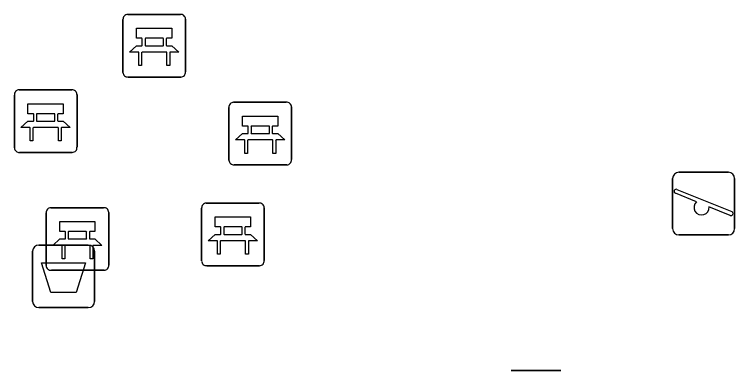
# Model space of a CAD drawing. Extents: x 158472 to 159562, y 388525 to 389606.
# Drawn here: x 158721.94 to 158733.44, y 388832.72 to 388838.41 of the extents above; entities that cross this region are included whole.
import ezdxf

# ---------------------------------------------------------------- set-up
doc = ezdxf.new("R2010")
doc.units = 0
for name, color, linetype in [('IMGEO_Afvalbak', 7, 'Continuous'), ('IMGEO_Bank', 7, 'Continuous'), ('IMGEO_Speelvoorziening', 7, 'Continuous')]:
    doc.layers.add(name, color=color, linetype=linetype)

msp = doc.modelspace()

# ---------------------------------------------------------------- linework, layer by layer
at = {"layer": 'IMGEO_Afvalbak'}
for p, q in [((158722.328, 388834.726), (158723.118, 388834.726)), ((158723.118, 388834.726), (158722.328, 388834.726)), ((158722.228, 388833.826), (158722.228, 388834.626)), ((158722.228, 388834.626), (158722.228, 388833.826)), ((158723.218, 388834.626), (158723.218, 388833.826)), ((158723.218, 388833.826), (158723.218, 388834.626)), ((158723.118, 388833.726), (158722.328, 388833.726)), ((158722.328, 388833.726), (158723.118, 388833.726))]:
    msp.add_line(p, q, dxfattribs=at)
msp.add_lwpolyline([(158722.371, 388834.44), (158723.075, 388834.44), (158722.926, 388833.97), (158722.52, 388833.97), (158722.371, 388834.44)], dxfattribs=at)
for centre, start, end in [((158722.328, 388834.626), 90, 180), ((158722.328, 388834.626), 90, 180), ((158723.118, 388834.626), 0, 90), ((158723.118, 388834.626), 360, 90), ((158722.328, 388833.826), 180, 270), ((158722.328, 388833.826), 180, 270), ((158723.118, 388833.826), 270, 0), ((158723.118, 388833.826), 270, 0)]:
    msp.add_arc(centre, 0.1, start, end, dxfattribs=at)
at = {"layer": 'IMGEO_Bank'}
for p, q in [((158723.747, 388838.407), (158724.588, 388838.407)), ((158724.588, 388838.407), (158723.747, 388838.407)), ((158723.672, 388837.482), (158723.672, 388838.323)), ((158723.672, 388838.323), (158723.672, 388837.482)), ((158724.672, 388838.332), (158724.672, 388837.491)), ((158724.672, 388837.491), (158724.672, 388838.332)), ((158723.981, 388837.913), (158723.981, 388838.019)), ((158724.025, 388838.019), (158724.025, 388837.913)), ((158724.313, 388838.025), (158724.031, 388838.025)), ((158724.319, 388837.913), (158724.319, 388838.019)), ((158724.363, 388838.019), (158724.363, 388837.913)), ((158724.369, 388837.805), (158723.976, 388837.805)), ((158724.031, 388837.907), (158724.313, 388837.907)), ((158724.597, 388837.407), (158723.756, 388837.407)), ((158723.756, 388837.407), (158724.597, 388837.407)), ((158721.938, 388836.278), (158721.938, 388837.119)), ((158721.938, 388837.119), (158721.938, 388836.278)), ((158722.013, 388837.203), (158722.854, 388837.203)), ((158722.854, 388837.203), (158722.013, 388837.203)), ((158722.938, 388837.128), (158722.938, 388836.287)), ((158722.938, 388836.287), (158722.938, 388837.128)), ((158725.439, 388837.005), (158726.28, 388837.005)), ((158726.28, 388837.005), (158725.439, 388837.005)), ((158725.364, 388836.08), (158725.364, 388836.921)), ((158725.364, 388836.921), (158725.364, 388836.08)), ((158726.364, 388836.93), (158726.364, 388836.089)), ((158726.364, 388836.089), (158726.364, 388836.93)), ((158722.247, 388836.709), (158722.247, 388836.815)), ((158722.291, 388836.815), (158722.291, 388836.709)), ((158722.579, 388836.821), (158722.297, 388836.821)), ((158722.585, 388836.709), (158722.585, 388836.815)), ((158722.629, 388836.815), (158722.629, 388836.709)), ((158722.297, 388836.703), (158722.579, 388836.703)), ((158722.635, 388836.601), (158722.242, 388836.601)), ((158725.673, 388836.511), (158725.673, 388836.617)), ((158725.717, 388836.617), (158725.717, 388836.511)), ((158726.005, 388836.623), (158725.723, 388836.623)), ((158726.011, 388836.511), (158726.011, 388836.617)), ((158726.055, 388836.617), (158726.055, 388836.511)), ((158725.723, 388836.505), (158726.005, 388836.505)), ((158726.061, 388836.403), (158725.668, 388836.403)), ((158722.863, 388836.203), (158722.022, 388836.203)), ((158722.022, 388836.203), (158722.863, 388836.203)), ((158726.289, 388836.005), (158725.448, 388836.005)), ((158725.448, 388836.005), (158726.289, 388836.005)), ((158725.003, 388835.396), (158725.844, 388835.396)), ((158725.844, 388835.396), (158725.003, 388835.396)), ((158722.52, 388835.322), (158723.361, 388835.322)), ((158723.361, 388835.322), (158722.52, 388835.322)), ((158724.928, 388834.471), (158724.928, 388835.312)), ((158724.928, 388835.312), (158724.928, 388834.471)), ((158725.928, 388835.321), (158725.928, 388834.48)), ((158725.928, 388834.48), (158725.928, 388835.321)), ((158722.445, 388834.397), (158722.445, 388835.238)), ((158722.445, 388835.238), (158722.445, 388834.397)), ((158723.445, 388835.247), (158723.445, 388834.406)), ((158723.445, 388834.406), (158723.445, 388835.247)), ((158722.754, 388834.828), (158722.754, 388834.934)), ((158722.798, 388834.934), (158722.798, 388834.828)), ((158723.086, 388834.94), (158722.804, 388834.94)), ((158723.092, 388834.828), (158723.092, 388834.934)), ((158723.136, 388834.934), (158723.136, 388834.828)), ((158725.237, 388834.902), (158725.237, 388835.008)), ((158725.281, 388835.008), (158725.281, 388834.902)), ((158725.569, 388835.014), (158725.287, 388835.014)), ((158725.575, 388834.902), (158725.575, 388835.008)), ((158725.619, 388835.008), (158725.619, 388834.902)), ((158722.804, 388834.822), (158723.086, 388834.822)), ((158725.287, 388834.896), (158725.569, 388834.896)), ((158723.142, 388834.72), (158722.749, 388834.72)), ((158725.625, 388834.794), (158725.232, 388834.794)), ((158725.853, 388834.396), (158725.012, 388834.396)), ((158725.012, 388834.396), (158725.853, 388834.396)), ((158723.37, 388834.322), (158722.529, 388834.322)), ((158722.529, 388834.322), (158723.37, 388834.322))]:
    msp.add_line(p, q, dxfattribs=at)
for points in [[(158723.975, 388838.025), (158723.889, 388838.025), (158723.889, 388838.186), (158724.452, 388838.186), (158724.452, 388838.025), (158724.369, 388838.025)], [(158723.919, 388837.805), (158723.777, 388837.805), (158723.889, 388837.907), (158723.975, 388837.907)], [(158724.369, 388837.907), (158724.452, 388837.907), (158724.564, 388837.805), (158724.425, 388837.805)], [(158723.969, 388837.798), (158723.969, 388837.591), (158723.926, 388837.591), (158723.926, 388837.798)], [(158724.419, 388837.798), (158724.419, 388837.591), (158724.375, 388837.591), (158724.375, 388837.798)], [(158722.241, 388836.821), (158722.155, 388836.821), (158722.155, 388836.982), (158722.718, 388836.982), (158722.718, 388836.821), (158722.635, 388836.821)], [(158725.667, 388836.623), (158725.581, 388836.623), (158725.581, 388836.784), (158726.144, 388836.784), (158726.144, 388836.623), (158726.061, 388836.623)], [(158722.185, 388836.601), (158722.043, 388836.601), (158722.155, 388836.703), (158722.241, 388836.703)], [(158722.635, 388836.703), (158722.718, 388836.703), (158722.83, 388836.601), (158722.691, 388836.601)], [(158722.235, 388836.594), (158722.235, 388836.387), (158722.192, 388836.387), (158722.192, 388836.594)], [(158722.685, 388836.594), (158722.685, 388836.387), (158722.641, 388836.387), (158722.641, 388836.594)], [(158725.611, 388836.403), (158725.469, 388836.403), (158725.581, 388836.505), (158725.667, 388836.505)], [(158726.061, 388836.505), (158726.144, 388836.505), (158726.256, 388836.403), (158726.117, 388836.403)], [(158725.661, 388836.396), (158725.661, 388836.189), (158725.618, 388836.189), (158725.618, 388836.396)], [(158726.111, 388836.396), (158726.111, 388836.189), (158726.067, 388836.189), (158726.067, 388836.396)], [(158725.231, 388835.014), (158725.145, 388835.014), (158725.145, 388835.175), (158725.708, 388835.175), (158725.708, 388835.014), (158725.625, 388835.014)], [(158722.748, 388834.94), (158722.662, 388834.94), (158722.662, 388835.101), (158723.225, 388835.101), (158723.225, 388834.94), (158723.142, 388834.94)], [(158722.692, 388834.72), (158722.55, 388834.72), (158722.662, 388834.822), (158722.748, 388834.822)], [(158723.142, 388834.822), (158723.225, 388834.822), (158723.337, 388834.72), (158723.198, 388834.72)], [(158725.175, 388834.794), (158725.033, 388834.794), (158725.145, 388834.896), (158725.231, 388834.896)], [(158725.625, 388834.896), (158725.708, 388834.896), (158725.82, 388834.794), (158725.681, 388834.794)], [(158722.742, 388834.713), (158722.742, 388834.506), (158722.699, 388834.506), (158722.699, 388834.713)], [(158723.192, 388834.713), (158723.192, 388834.506), (158723.148, 388834.506), (158723.148, 388834.713)], [(158725.225, 388834.787), (158725.225, 388834.58), (158725.182, 388834.58), (158725.182, 388834.787)], [(158725.675, 388834.787), (158725.675, 388834.58), (158725.631, 388834.58), (158725.631, 388834.787)]]:
    msp.add_lwpolyline(points, dxfattribs=at)
for centre, radius, start, end in [((158723.75, 388838.329), 0.0779, 92.4484, 184.2845), ((158723.75, 388838.329), 0.0779, 92.4484, 184.2845), ((158724.594, 388838.329), 0.0779, 2.4484, 94.2845), ((158724.594, 388838.329), 0.0779, 2.4484, 94.2845), ((158723.974, 388838.018), 0.00671, 2.8957, 87.1043), ((158724.031, 388838.018), 0.00671, 92.8957, 177.1043), ((158724.313, 388838.018), 0.00671, 2.8957, 87.1043), ((158724.37, 388838.018), 0.00671, 92.8957, 177.1043), ((158723.919, 388837.798), 0.00671, 2.8957, 87.1043), ((158723.976, 388837.798), 0.00671, 92.8957, 177.1043), ((158723.974, 388837.914), 0.00671, 272.8957, 357.1043), ((158724.031, 388837.914), 0.00671, 182.8957, 267.1043), ((158724.313, 388837.914), 0.00671, 272.8957, 357.1043), ((158724.37, 388837.914), 0.00671, 182.8957, 267.1043), ((158724.368, 388837.798), 0.00671, 2.8957, 87.1043), ((158724.425, 388837.798), 0.00671, 92.8957, 177.1043), ((158723.75, 388837.485), 0.0779, 182.4484, 274.2845), ((158723.75, 388837.485), 0.0779, 182.4484, 274.2845), ((158724.594, 388837.485), 0.0779, 272.4484, 4.2845), ((158724.594, 388837.485), 0.0779, 272.4484, 4.2845), ((158722.016, 388837.125), 0.0779, 92.4484, 184.2845), ((158722.016, 388837.125), 0.0779, 92.4484, 184.2845), ((158722.86, 388837.125), 0.0779, 2.4484, 94.2845), ((158722.86, 388837.125), 0.0779, 2.4484, 94.2845), ((158725.442, 388836.927), 0.0779, 92.4484, 184.2845), ((158725.442, 388836.927), 0.0779, 92.4484, 184.2845), ((158726.286, 388836.927), 0.0779, 2.4484, 94.2845), ((158726.286, 388836.927), 0.0779, 2.4484, 94.2845), ((158722.24, 388836.814), 0.00671, 2.8957, 87.1043), ((158722.297, 388836.814), 0.00671, 92.8957, 177.1043), ((158722.579, 388836.814), 0.00671, 2.8957, 87.1043), ((158722.636, 388836.814), 0.00671, 92.8957, 177.1043), ((158722.24, 388836.71), 0.00671, 272.8957, 357.1043), ((158722.297, 388836.71), 0.00671, 182.8957, 267.1043), ((158722.579, 388836.71), 0.00671, 272.8957, 357.1043), ((158722.636, 388836.71), 0.00671, 182.8957, 267.1043), ((158722.185, 388836.594), 0.00671, 2.8957, 87.1043), ((158722.242, 388836.594), 0.00671, 92.8957, 177.1043), ((158722.634, 388836.594), 0.00671, 2.8957, 87.1043), ((158722.691, 388836.594), 0.00671, 92.8957, 177.1043), ((158725.666, 388836.616), 0.00671, 2.8957, 87.1043), ((158725.723, 388836.616), 0.00671, 92.8957, 177.1043), ((158726.005, 388836.616), 0.00671, 2.8957, 87.1043), ((158726.062, 388836.616), 0.00671, 92.8957, 177.1043), ((158725.666, 388836.512), 0.00671, 272.8957, 357.1043), ((158725.723, 388836.512), 0.00671, 182.8957, 267.1043), ((158726.005, 388836.512), 0.00671, 272.8957, 357.1043), ((158726.062, 388836.512), 0.00671, 182.8957, 267.1043), ((158725.611, 388836.396), 0.00671, 2.8957, 87.1043), ((158725.668, 388836.396), 0.00671, 92.8957, 177.1043), ((158726.06, 388836.396), 0.00671, 2.8957, 87.1043), ((158726.117, 388836.396), 0.00671, 92.8957, 177.1043), ((158722.016, 388836.281), 0.0779, 182.4484, 274.2845), ((158722.016, 388836.281), 0.0779, 182.4484, 274.2845), ((158722.86, 388836.281), 0.0779, 272.4484, 4.2845), ((158722.86, 388836.281), 0.0779, 272.4484, 4.2845), ((158725.442, 388836.083), 0.0779, 182.4484, 274.2845), ((158725.442, 388836.083), 0.0779, 182.4484, 274.2845), ((158726.286, 388836.083), 0.0779, 272.4484, 4.2845), ((158726.286, 388836.083), 0.0779, 272.4484, 4.2845), ((158725.006, 388835.318), 0.0779, 92.4484, 184.2845), ((158725.006, 388835.318), 0.0779, 92.4484, 184.2845), ((158725.85, 388835.318), 0.0779, 2.4484, 94.2845), ((158725.85, 388835.318), 0.0779, 2.4484, 94.2845), ((158722.523, 388835.244), 0.0779, 92.4484, 184.2845), ((158722.523, 388835.244), 0.0779, 92.4484, 184.2845), ((158723.367, 388835.244), 0.0779, 2.4484, 94.2845), ((158723.367, 388835.244), 0.0779, 2.4484, 94.2845), ((158722.747, 388834.933), 0.00671, 2.8957, 87.1043), ((158722.804, 388834.933), 0.00671, 92.8957, 177.1043), ((158723.086, 388834.933), 0.00671, 2.8957, 87.1043), ((158723.143, 388834.933), 0.00671, 92.8957, 177.1043), ((158725.23, 388835.007), 0.00671, 2.8957, 87.1043), ((158725.287, 388835.007), 0.00671, 92.8957, 177.1043), ((158725.569, 388835.007), 0.00671, 2.8957, 87.1043), ((158725.626, 388835.007), 0.00671, 92.8957, 177.1043), ((158722.747, 388834.829), 0.00671, 272.8957, 357.1043), ((158722.804, 388834.829), 0.00671, 182.8957, 267.1043), ((158723.086, 388834.829), 0.00671, 272.8957, 357.1043), ((158723.143, 388834.829), 0.00671, 182.8957, 267.1043), ((158725.23, 388834.903), 0.00671, 272.8957, 357.1043), ((158725.287, 388834.903), 0.00671, 182.8957, 267.1043), ((158725.569, 388834.903), 0.00671, 272.8957, 357.1043), ((158725.626, 388834.903), 0.00671, 182.8957, 267.1043), ((158722.692, 388834.713), 0.00671, 2.8957, 87.1043), ((158722.749, 388834.713), 0.00671, 92.8957, 177.1043), ((158723.141, 388834.713), 0.00671, 2.8957, 87.1043), ((158723.198, 388834.713), 0.00671, 92.8957, 177.1043), ((158725.175, 388834.787), 0.00671, 2.8957, 87.1043), ((158725.232, 388834.787), 0.00671, 92.8957, 177.1043), ((158725.624, 388834.787), 0.00671, 2.8957, 87.1043), ((158725.681, 388834.787), 0.00671, 92.8957, 177.1043), ((158725.006, 388834.474), 0.0779, 182.4484, 274.2845), ((158725.006, 388834.474), 0.0779, 182.4484, 274.2845), ((158725.85, 388834.474), 0.0779, 272.4484, 4.2845), ((158725.85, 388834.474), 0.0779, 272.4484, 4.2845), ((158722.523, 388834.4), 0.0779, 182.4484, 274.2845), ((158722.523, 388834.4), 0.0779, 182.4484, 274.2845), ((158723.367, 388834.4), 0.0779, 272.4484, 4.2845), ((158723.367, 388834.4), 0.0779, 272.4484, 4.2845)]:
    msp.add_arc(centre, radius, start, end, dxfattribs=at)
at = {"layer": 'IMGEO_Speelvoorziening'}
for p, q in [((158732.549, 388835.887), (158733.339, 388835.887)), ((158733.339, 388835.887), (158732.549, 388835.887)), ((158732.449, 388834.987), (158732.449, 388835.787)), ((158732.449, 388835.787), (158732.449, 388834.987)), ((158733.439, 388835.787), (158733.439, 388834.987)), ((158733.439, 388834.987), (158733.439, 388835.787)), ((158732.832, 388835.415), (158732.493, 388835.552)), ((158732.518, 388835.612), (158733.394, 388835.259)), ((158733.37, 388835.199), (158733.03, 388835.336)), ((158733.339, 388834.887), (158732.549, 388834.887)), ((158732.549, 388834.887), (158733.339, 388834.887)), ((158729.873, 388832.722), (158730.663, 388832.722)), ((158730.663, 388832.722), (158729.873, 388832.722))]:
    msp.add_line(p, q, dxfattribs=at)
for centre, radius, start, end in [((158732.549, 388835.787), 0.1, 90, 180), ((158732.549, 388835.787), 0.1, 90, 180), ((158733.339, 388835.787), 0.1, 0, 90), ((158733.339, 388835.787), 0.1, 360, 90), ((158732.506, 388835.582), 0.0327, 68.078, 248.078), ((158732.911, 388835.325), 0.12, 130.9928, 5.1632), ((158733.382, 388835.229), 0.0327, 248.078, 68.078), ((158732.549, 388834.987), 0.1, 180, 270), ((158732.549, 388834.987), 0.1, 180, 270), ((158733.339, 388834.987), 0.1, 270, 0), ((158733.339, 388834.987), 0.1, 270, 0)]:
    msp.add_arc(centre, radius, start, end, dxfattribs=at)

doc.saveas('drawing.dxf')
